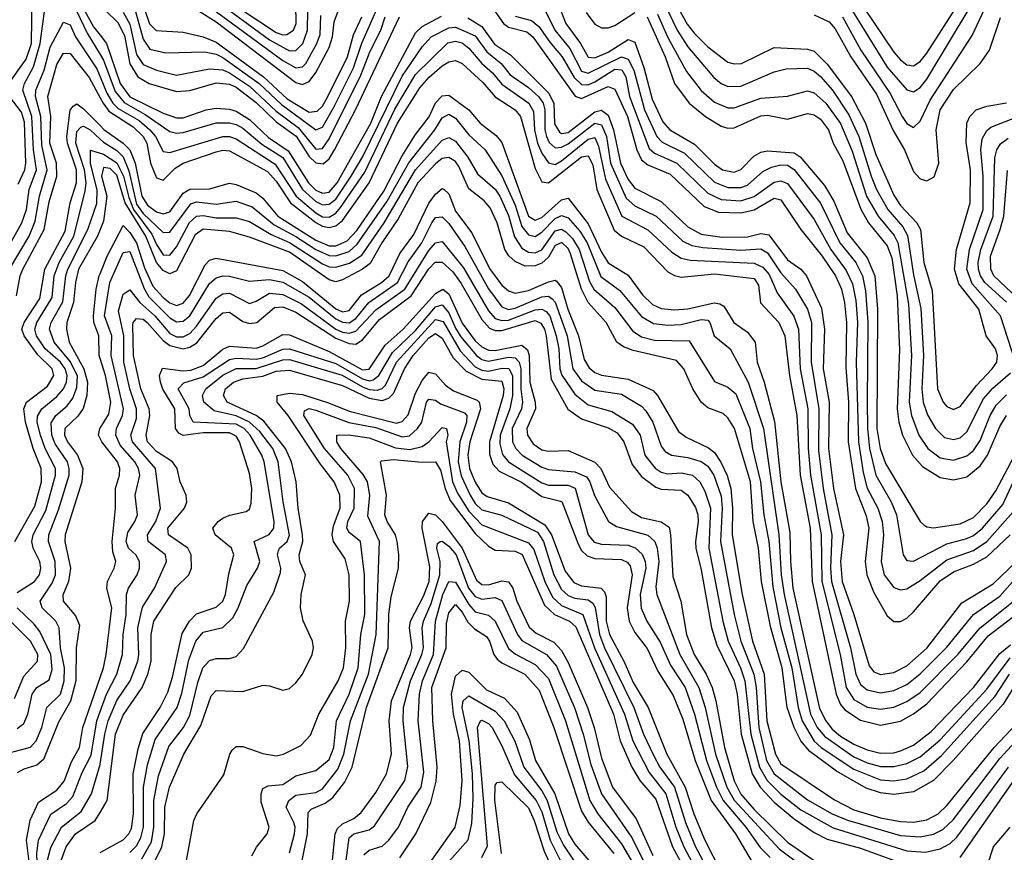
# Model space of a CAD drawing. Header units: inches. Extents: x 501365 to 657855, y 482276 to 547543.
# Tile 630 of 656: x 609758 to 612723, y 505554 to 508062. Entities that reach past the tile are written whole.
import ezdxf

# ---------------------------------------------------------------- set-up
doc = ezdxf.new("R2010")
doc.units = ezdxf.units.IN
doc.header["$MEASUREMENT"] = 0
doc.layers.add('A6500', color=7, linetype='Continuous')
doc.layers.add('A6510', color=7, linetype='Continuous')

msp = doc.modelspace()

# ---------------------------------------------------------------- linework, layer by layer
at = {"layer": 'A6500', "color": 5}
for points, elevation in [([(609725.4, 507870), (609777.4, 507942.6), (609793, 507990), (609796.5, 508210), (609800.6, 508230), (609810, 508240.8), (609830, 508236.6), (609850, 508223), (609942.1, 508110), (609980.2, 508040.2), (610000, 508014.9)], 3280), ([(609690, 507318.8), (609764.2, 507450), (609778.1, 507490), (609786.4, 507550), (609808.8, 507610), (609799.9, 507670), (609794.4, 507770), (609767.7, 507850), (609772.7, 507870), (609799.7, 507920.3), (609819.2, 507990), (609840, 508140), (609850, 508165.9), (609890, 508132.4), (609930, 508086.5), (609961.5, 508021.5), (610000, 507956.6)], 3260), ([(609727.5, 507310), (609786.6, 507410), (609804.7, 507455.3), (609817.3, 507530), (609840.4, 507610), (609824.3, 507684.3), (609821.9, 507770), (609805.5, 507830), (609806.4, 507850), (609831.2, 507910), (609850, 507979.1), (609890, 508054.7), (609910, 508046), (609926, 508010), (609990, 507913.9), (610000, 507890.1)], 3240), ([(609748.5, 507230), (609759.8, 507290), (609767.7, 507310), (609831.3, 507430), (609846.8, 507513.2), (609869.5, 507590), (609868.3, 507630), (609849.1, 507690), (609852, 507770), (609842.7, 507830), (609870, 507926.4), (609890, 507960.8), (609910, 507960.1), (609967.6, 507887.6), (610000, 507826.6)], 3220), ([(609753.3, 507566.7), (609773.5, 507610), (609776.9, 507630), (609772.8, 507752.8), (609762.9, 507782.9), (609727.3, 507830)], 3280), ([(609743.4, 506490), (609803.3, 506596.7), (609823.5, 506670), (609822.8, 506710), (609798.1, 506770), (609775.8, 506850), (609770.2, 506890), (609778.5, 506910), (609841.6, 506958.4), (609860.3, 506990), (609855.8, 507010), (609812.3, 507052.3), (609771.4, 507110), (609764.8, 507130), (609771.3, 507150), (609818.1, 507221.9), (609833.4, 507310), (609895, 507425.1), (609910, 507510), (609929.1, 507570), (609928.9, 507610), (609901.8, 507690), (609899.5, 507710), (609910, 507789.3), (609918.6, 507801.4), (609930, 507808.3), (609950, 507793.8), (610000, 507742.8)], 3180), ([(609750, 506336.8), (609802.4, 506370), (609817.5, 506390), (609821.3, 506410), (609818.5, 506430), (609798.2, 506470), (609794, 506490), (609798.4, 506510), (609836.5, 506583.5), (609866.1, 506690), (609865.7, 506710), (609834.2, 506770), (609820.6, 506810), (609810.6, 506850), (609812, 506868), (609824.5, 506890), (609870, 506926.4), (609889.7, 506950), (609898.6, 506970), (609901.1, 506990), (609894.9, 507010), (609880.5, 507030), (609834.4, 507070), (609808.8, 507110), (609803.6, 507130), (609809.4, 507150), (609855.4, 507224.6), (609861.4, 507290), (609877.1, 507330), (609921.2, 507410), (609954.8, 507545.2), (609957.9, 507570), (609952.8, 507610), (609926.8, 507690), (609930, 507724.6), (609942.4, 507737.6), (609950, 507741.3), (609970, 507730.3), (610000, 507702.1)], 3160), ([(609730, 505854.6), (609790, 505870.1), (609807.2, 505890), (609824.3, 505930), (609840.1, 505990), (609881.3, 506030), (609892.1, 506070), (609893, 506110), (609881, 506170), (609876.7, 506230), (609867.1, 506250), (609825.6, 506290), (609819.2, 506310), (609855.4, 506364.6), (609865.4, 506390), (609865.2, 506430), (609844.2, 506490), (609845.3, 506510), (609875, 506585), (609906.7, 506690), (609907.3, 506710), (609901.5, 506730), (609864.7, 506784.7), (609855, 506810), (609852.6, 506847.4), (609866.5, 506870), (609901.3, 506898.7), (609918.3, 506921.7), (609930, 506954), (609932.3, 506987.7), (609910.9, 507030.9), (609861.6, 507090), (609847.6, 507130), (609852.3, 507150), (609887.6, 507212.4), (609896.5, 507290), (609903, 507310), (609963.4, 507430), (609990, 507508.5), (609990.9, 507549.1), (609971.2, 507628.8), (609971.4, 507668.6), (610000, 507659.8)], 3140), ([(610000, 507430.2), (609991.8, 507410), (609935.3, 507310), (609925.8, 507270), (609920.4, 507210), (609900.1, 507150), (609899.2, 507130), (609906.9, 507090), (609951.5, 507010), (609962, 506970), (609960.4, 506930), (609949.2, 506890.9), (609932.6, 506867.4), (609894.3, 506830), (609893.1, 506810), (609902.3, 506790), (609932.1, 506750), (609948.3, 506710), (609945.2, 506670), (609895.3, 506510), (609894.3, 506490), (609911.1, 506410), (609904.5, 506370), (609888.3, 506328.3), (609888.5, 506310), (609926.4, 506266.5), (609938.3, 506238.3), (609928.2, 506170), (609926.9, 506070), (609910.5, 506009.5), (609874.4, 505945.6), (609830, 505833.2), (609810, 505816.1), (609770, 505804.3), (609750, 505793)], 3120), ([(610000, 507041.6), (609997.3, 507050), (609996.6, 507110), (609981.3, 507150), (609980.5, 507170), (609988, 507250), (609997.6, 507290), (610000, 507296)], 3080), ([(610000, 506800.6), (609995.4, 506810), (609999.3, 506830), (610000, 506831.1)], 3080), ([(609750, 505926.4), (609770, 505941.9), (609782.8, 505970), (609795.7, 506030), (609810, 506050.1), (609846.8, 506073.2), (609855.8, 506104.2), (609851.5, 506150), (609818.9, 506218.9), (609801.5, 506241.5), (609750.6, 506290)], 3160), ([(609742.4, 506017.6), (609770, 506084.2), (609811.4, 506130), (609812.2, 506150), (609790, 506189.9), (609710.1, 506270.1)], 3180), ([(610000, 504830.2), (609930, 504985.1), (609873.7, 505050), (609844.1, 505110), (609784.9, 505190), (609777.2, 505230), (609779.8, 505330), (609768.7, 505390), (609769.8, 505410), (609788.3, 505471.7), (609788.5, 505510), (609778.4, 505590), (609789.1, 505650.9), (609814.8, 505705.2), (609870, 505741.1), (609891.6, 505768.5), (609913.5, 505826.5), (609937.8, 505870), (609948, 505930), (610000, 506080)], 3080), ([(610000, 504889.9), (609950, 504997.4), (609902.4, 505050), (609865.9, 505125.9), (609822.3, 505190), (609814.5, 505214.5), (609808.9, 505310), (609796.3, 505390), (609812.1, 505470), (609810, 505550), (609815, 505590), (609851.3, 505668.7), (609898.8, 505701.2), (609918.1, 505721.9), (609946.1, 505793.9), (609973.4, 505846.6), (609990, 505950), (610000, 505977.7)], 3060), ([(610000, 504942.4), (609966.9, 505010), (609918.3, 505070), (609894.4, 505130), (609858.1, 505190), (609845.8, 505230), (609825.9, 505390), (609841.3, 505530), (609851.7, 505568.3), (609883.4, 505630), (609943.3, 505676.7), (609974.1, 505730), (610000, 505818.1)], 3040), ([(610000, 504982.2), (609982.5, 505022.5), (609947.1, 505070), (609922.8, 505130), (609891.2, 505190), (609876, 505236), (609855.9, 505390), (609868.7, 505491.2), (609897.6, 505570), (609926.1, 505610), (609985.3, 505650), (610000, 505674.2)], 3020)]:
    msp.add_lwpolyline(points, dxfattribs=dict(at, elevation=elevation))
at = {"layer": 'A6510', "color": 5}
for points, elevation in [([(612270, 508144), (612390, 507963.9), (612410, 507940.8), (612430, 507926), (612450, 507923.2), (612470, 507936.1), (612490, 507961.4), (612585.6, 508110)], 3580), ([(610121.5, 508130), (610149, 508049), (610169, 508029), (610250, 508024.1), (610310, 508010.4), (610350, 507993.7), (610491.9, 507890), (610563.7, 507823.7), (610630, 507783), (610653.9, 507786.1), (610670, 507801.5), (610686.3, 507830), (610745.3, 507950), (610763.3, 508016.7), (610788.4, 508070)], 3380), ([(610230.7, 508130.7), (610350, 508055.8), (610590, 507872.2), (610610, 507867.1), (610630, 507875.6), (610650, 507902.3), (610690, 507978.4), (610700.1, 508010), (610704.8, 508055.2), (610725.4, 508110)], 3420), ([(610336.1, 508130), (610510, 508000.8), (610570, 507968.2), (610590, 507969.2), (610610.6, 507990), (610624.9, 508030), (610625.6, 508090)], 3460), ([(611170, 508114.6), (611214.6, 508050), (611230, 508038.9), (611284.9, 508024.9), (611303.6, 508010), (611431.1, 507831.1), (611450, 507824.9), (611530, 507860.9), (611550, 507852.3), (611588.5, 507770), (611616.1, 507670), (611630, 507640.1), (611650, 507624.5), (611716.7, 507596.6), (611819.6, 507499.6), (611862.3, 507482.3), (611930, 507479.8), (611970, 507489.1), (612030, 507524.4), (612050, 507519.7), (612110, 507430.1), (612174.9, 507350), (612214.3, 507290), (612232.7, 507250), (612242, 507210), (612247.9, 507150), (612245.5, 507014.5), (612254.1, 506910), (612253.2, 506790), (612275.1, 506650), (612306.9, 506566.9), (612315.3, 506530), (612304.5, 506430), (612308.7, 506390), (612330, 506336.1), (612370, 506266), (612390, 506249.1), (612410, 506248.7), (612430, 506258.7), (612450, 506278.1), (612530, 506371.1), (612570, 506399), (612630, 506422.2), (612670, 506443.5), (612740.5, 506510)], 3320), ([(611370, 508133), (611402.8, 508050), (611446.9, 507990), (611470, 507949.1), (611490, 507947.3), (611530, 507964.1), (611590, 508001.8), (611610, 507994.5), (611637.9, 507917.9), (611662.5, 507822.6), (611694.4, 507754.4), (611715.8, 507730), (611790, 507686.8), (611850, 507626.2), (611874.3, 507610), (611910, 507602.6), (611930, 507610.1), (611969.1, 507650.9), (611990, 507662.9), (612010, 507666.7), (612090, 507661.2), (612108.4, 507648.4), (612182, 507562), (612210, 507514.7), (612250, 507419.4), (612310, 507344.2), (612333, 507290), (612340.9, 507190), (612339.4, 506830), (612349.4, 506770), (612364.8, 506724.8), (612470, 506550.8), (612480.7, 506540.7), (612490, 506534), (612510, 506531.4), (612590, 506542.9), (612630, 506562.4), (612670, 506603.3), (612697.5, 506642.5), (612770, 506779.4)], 3380), ([(611718.9, 508138.9), (611768.5, 508048.5), (611790, 508020.1), (611830, 507979.6), (611890, 507934.3), (611910, 507928.6), (611932.1, 507930), (612030, 507978.1), (612130, 507972.8), (612150, 507967.4), (612190, 507927.7), (612262.9, 507830), (612304.6, 507750), (612336.2, 507656.2), (612390, 507533.4), (612410, 507502.2), (612460.1, 507450), (612470.4, 507430), (612481.2, 507330), (612506.3, 507246.3), (612522.2, 506950), (612538.6, 506910), (612550, 506896.3), (612570, 506888), (612590, 506896.8), (612639.7, 506960.3), (612686.9, 507010), (612700.2, 507030), (612702.8, 507050), (612696.3, 507070), (612668.9, 507110), (612645.9, 507190), (612586.3, 507266.3), (612573.1, 507310), (612579.4, 507370), (612619.8, 507510), (612621.2, 507610), (612608.3, 507691.7), (612610.5, 507750), (612619.3, 507770), (612638.7, 507790), (612670, 507801.1), (612730, 507811)], 3480), ([(610016.6, 508090), (610053.7, 508053.7), (610073.9, 508013.9), (610089.3, 507929.3), (610113.8, 507890), (610148, 507870), (610230, 507846), (610270, 507848.5), (610350, 507871.9), (610390, 507867.2), (610410, 507858.4), (610470, 507812.3), (610530, 507753.8), (610590.7, 507710.7), (610630, 507649.7), (610650, 507630.4), (610672, 507628), (610690, 507642.3), (610706.4, 507670), (610769.5, 507790.5), (610901.4, 508070)], 3320), ([(610070, 508084.4), (610090, 508048.4), (610110, 507956.6), (610130, 507927.1), (610170.2, 507910), (610230, 507895.1), (610330, 507914.1), (610369.5, 507910.5), (610390, 507902.2), (610450, 507861.8), (610530, 507786.7), (610596.9, 507736.9), (610650, 507671.7), (610670, 507673.7), (610690, 507703.2), (610785.5, 507894.5), (610813.1, 507966.9), (610845.8, 508030), (610858.8, 508070)], 3340), ([(610106.5, 508086.5), (610130, 508003.3), (610150, 507973), (610198.1, 507961.9), (610314.8, 507965.2), (610350, 507957.6), (610370, 507948.3), (610478.7, 507870), (610546.1, 507806.1), (610650, 507730.1), (610670, 507738), (610703.2, 507796.8), (610763.3, 507916.7), (610788.5, 507991.5), (610837.6, 508102.4)], 3360), ([(610324.5, 508104.5), (610550, 507938.5), (610590, 507916.6), (610610, 507920.3), (610619.5, 507930), (610653.1, 507990), (610662.3, 508017.7), (610665.1, 508074.9)], 3440), ([(610405.4, 508105.4), (610530, 508023.4), (610550, 508016.2), (610562.9, 508017.1), (610582.3, 508030), (610590.1, 508050), (610589.1, 508110)], 3480), ([(611330, 508109.6), (611369.6, 508030), (611415, 507975), (611450, 507906.3), (611470, 507900.7), (611570, 507949.7), (611590, 507943.2), (611607.3, 507910), (611640, 507790), (611676.7, 507710), (611693.2, 507693.2), (611759.6, 507659.6), (611850, 507572.5), (611890, 507556.6), (611930, 507556), (611950, 507563.6), (611995.6, 507604.4), (612022.4, 507617.6), (612050, 507624.7), (612070, 507623.2), (612090, 507610.3), (612170, 507509.3), (612227.7, 507390), (612275.6, 507330), (612296.2, 507290), (612305.2, 507245.2), (612312.1, 507152.1), (612309.6, 506910.4), (612310.9, 506830), (612317.4, 506770), (612336.6, 506690), (612382, 506610), (612398.9, 506570), (612418, 506450), (612430, 506432.5), (612450, 506430.6), (612550, 506483.5), (612610, 506499.1), (612630, 506508.6), (612657.5, 506530), (612718.4, 506601.6), (612762.8, 506697.2)], 3360), ([(611463.9, 508083.9), (611490, 508048.4), (611510, 508036.8), (611530, 508036.8), (611550, 508044.7), (611610, 508083.4)], 3420), ([(611699.3, 508110), (611737.8, 508030), (611770, 507980.2), (611848.1, 507888.1), (611870, 507869.7), (611890, 507860.9), (611930, 507861.8), (612030, 507904.9), (612066.6, 507913.4), (612130, 507915.5), (612150, 507906.7), (612170, 507890.9), (612206.1, 507850), (612255, 507775), (612285.2, 507710), (612321.8, 507590), (612338.4, 507550), (612372.7, 507490), (612417.5, 507437.5), (612431.8, 507411.8), (612450, 507293.7), (612472, 507192), (612479.6, 507050), (612475, 506950), (612479, 506910), (612491.5, 506871.5), (612515.6, 506830), (612543.4, 506803.4), (612570, 506796.9), (612590, 506802.8), (612610, 506820.3), (612660.7, 506919.3), (612688.1, 506951.9), (612741.7, 506998.3)], 3460), ([(612235.8, 508070), (612291.3, 507970), (612379.5, 507839.5), (612415.9, 507770), (612430, 507748.7), (612450, 507737.4), (612470, 507755.8), (612500.1, 507819.9), (612626, 508014), (612664.5, 508095.5)], 3540), ([(612264.6, 508090), (612370, 507919.1), (612430, 507850.5), (612450, 507845), (612470, 507857.7), (612490, 507883.1), (612620, 508100)], 3560), ([(610000, 508014.9), (610019.5, 507990), (610060.9, 507870), (610089.9, 507829.9), (610190, 507780.4), (610230, 507766.3), (610250, 507766.5), (610319.5, 507790), (610350, 507795.6), (610390, 507792.8), (610410, 507786.4), (610450, 507761.4), (610506.7, 507706.7), (610566.8, 507666.8), (610627.7, 507570), (610650, 507548.8), (610670, 507539.2), (610690, 507542.7), (610714.3, 507570), (610815, 507750), (610847, 507830), (610950, 508022.5), (610970, 508041.5), (611027.7, 508072.3)], 3280), ([(611107.9, 508067.9), (611150, 508041.6), (611188.2, 507988.2), (611235.6, 507955.6), (611350, 507841.5), (611366.6, 507810), (611368.1, 507748.1), (611383.3, 507723.3), (611390, 507719.3), (611410, 507721.6), (611490, 507784.7), (611510, 507789.2), (611530, 507774.3), (611545.7, 507730), (611566.9, 507630), (611590, 507580.1), (611610, 507554.1), (611690, 507513.8), (611770, 507437.6), (611810, 507415.4), (611873.6, 507406.4), (611950, 507407.9), (611990, 507418.2), (612013.9, 507413.9), (612070, 507338.5), (612110, 507310.3), (612126.9, 507290), (612172.4, 507192.4), (612181.1, 507130), (612178, 507010), (612195.8, 506910), (612194.1, 506770), (612209.1, 506650), (612238.6, 506510), (612230, 506430), (612234.5, 506370), (612269.7, 506270), (612315.6, 506115.6), (612330, 506097.4), (612349.8, 506089.8), (612390, 506095.1), (612430, 506115.3), (612490, 506169.1), (612595.1, 506304.9), (612690, 506362.1), (612830, 506497.5)], 3280), ([(611250, 508072.3), (611299.6, 508059.6), (611321.7, 508041.7), (611354, 507994), (611391.6, 507950), (611427.7, 507887.7), (611450, 507866.2), (611470, 507865.2), (611490, 507874.3), (611550, 507913), (611571.2, 507911.2), (611583.6, 507890), (611594.1, 507830), (611653.8, 507673.8), (611670, 507659.3), (611736.5, 507630), (611830, 507539), (611870, 507520.4), (611930, 507515.8), (611970, 507529), (612030, 507572.3), (612050, 507576.5), (612070, 507568.2), (612150, 507460.3), (612200.9, 507370), (612246.8, 507306.8), (612265.7, 507265.7), (612275.5, 507215.5), (612280.5, 507150), (612277.1, 507030), (612283.7, 506790), (612298.3, 506698.3), (612310.5, 506650.5), (612342.6, 506590), (612355.7, 506550), (612359, 506510), (612352, 506430), (612361.2, 506390), (612390, 506352), (612410, 506344.3), (612430, 506347.7), (612470, 506372.6), (612550, 506434.9), (612630, 506463.4), (612670, 506490), (612750, 506579.9)], 3340), ([(611647.4, 508070), (611701.5, 507950), (611730.1, 507869.8), (611774.5, 507810), (611823.6, 507770), (611870, 507741.4), (611890, 507734.8), (611910, 507735.7), (611990, 507772.2), (612010, 507774.1), (612070, 507762.5), (612130, 507779), (612150, 507775.5), (612170, 507762), (612194, 507730), (612207.4, 507690), (612236.3, 507636.3), (612290.8, 507490.8), (612314.1, 507450), (612370, 507380.4), (612384.7, 507344.7), (612400.4, 507230), (612407.8, 507067.8), (612400.5, 506890), (612405.3, 506850), (612416.6, 506810), (612446.6, 506750), (612476.4, 506716.4), (612530, 506682.6), (612570, 506675.5), (612610, 506685.3), (612650, 506718.2), (612672, 506750), (612710, 506836.4), (612729.9, 506870)], 3420), ([(611678.9, 508078.9), (611710, 508008.6), (611766.2, 507906.2), (611810, 507848.4), (611850, 507813), (611890, 507796.8), (611910, 507796.8), (611990, 507825), (612070, 507831), (612130, 507847.2), (612150, 507841.9), (612185.8, 507810), (612230, 507749.3), (612265.4, 507665.4), (612308.1, 507530), (612343, 507470), (612391.3, 507411.3), (612402.4, 507390), (612434.8, 507205.2), (612443.6, 507050), (612436.8, 506910), (612443.1, 506870), (612465.8, 506810), (612492.3, 506770), (612530, 506742.1), (612570, 506735.2), (612610, 506747.9), (612630, 506763.9), (612650, 506794.1), (612680.1, 506870), (612698.9, 506901.1), (612730, 506931.7)], 3440), ([(612150, 508076.9), (612195.4, 508055.4), (612214.1, 508034.1), (612261, 507950), (612337.7, 507837.7), (612388.1, 507728.1), (612422.1, 507670), (612450, 507605), (612470, 507582.6), (612490, 507576.2), (612511.4, 507588.6), (612525.4, 507630), (612518, 507730), (612530, 507790), (612570, 507851.1), (612650.4, 507930), (612678.9, 507970), (612711.4, 508068.6)], 3520), ([(610000, 507956.6), (610010, 507939.7), (610045.9, 507845.9), (610072.6, 507812.6), (610136.2, 507776.2), (610210, 507725.4), (610230, 507720.4), (610250, 507722.2), (610350, 507750.8), (610390, 507751.3), (610410, 507746), (610430, 507735.1), (610486.8, 507686.8), (610550, 507647.1), (610609.2, 507550), (610650, 507514.2), (610670, 507504.2), (610690, 507506.2), (610710, 507521.7), (610755.9, 507590), (610791.7, 507650), (610910, 507891.8), (610970, 507979.9), (610997, 508010), (611050, 508037.6), (611070, 508039.5), (611130, 508013.4), (611164.7, 507964.7), (611207.9, 507930), (611235.4, 507895.4), (611290, 507857.4), (611320.7, 507830), (611334.5, 507810), (611339.6, 507790), (611339.1, 507730), (611343.9, 507710), (611352.1, 507692.1), (611370, 507675.8), (611390, 507677.7), (611410, 507687.8), (611490, 507750.6), (611510, 507744.9), (611525, 507710), (611537.3, 507630), (611584.3, 507524.3), (611610, 507500.7), (611674.9, 507470), (611755, 507395), (611782, 507382), (611815.5, 507375.5), (611930, 507367.9), (611990, 507371.3), (612010, 507359.5), (612050, 507299.6), (612093.9, 507250), (612130, 507190), (612142.5, 507150), (612141.5, 507030), (612164.6, 506890), (612163.8, 506763.8), (612177.3, 506650), (612203.8, 506510), (612199.7, 506410), (612202.4, 506370), (612259.9, 506170), (612275.7, 506090), (612290, 506059.7), (612310, 506043.2), (612350, 506034.1), (612390, 506041.2), (612430, 506058.9), (612470, 506091.7), (612550, 506172), (612629.8, 506270.2), (612710, 506325.4), (612770, 506394)], 3260), ([(610000, 507890.1), (610020.8, 507840.8), (610038.7, 507810), (610054.6, 507794.6), (610117.9, 507757.9), (610150.1, 507730.1), (610167.2, 507710), (610190, 507664.3), (610210, 507662.2), (610370, 507709.8), (610390, 507709.6), (610410, 507702.8), (610527, 507627), (610591, 507530), (610650, 507479.9), (610670, 507468.1), (610690, 507466.7), (610710, 507479.4), (610723.8, 507496.2), (610797.2, 507602.8), (610887.5, 507792.5), (610950, 507896.7), (611047.6, 507992.4), (611070, 507996.9), (611090, 507992.4), (611110, 507975.8), (611149.4, 507929.4), (611181.9, 507901.9), (611210, 507867.4), (611291.1, 507810), (611305, 507785), (611308.6, 507730), (611317.7, 507690), (611330, 507660.1), (611350, 507630.7), (611370, 507625.5), (611390, 507636.4), (611470, 507702.1), (611490, 507706.6), (611500.9, 507680.9), (611521.9, 507581.9), (611570.9, 507470), (611650, 507428.6), (611722, 507362), (611750, 507343.6), (611777.1, 507337.1), (611970, 507328), (611996.3, 507316.3), (612014.7, 507294.7), (612038.8, 507238.8), (612089.2, 507169.2), (612103, 507130), (612108.8, 507010), (612130.9, 506890), (612132.8, 506770), (612139.6, 506690), (612171.1, 506510), (612173.6, 506370), (612228.5, 506150), (612247, 506050), (612270, 506014.4), (612310, 505990.6), (612350, 505984.9), (612390, 505990.8), (612430, 506007.9), (612470, 506035.6), (612582.7, 506150), (612650, 506230.1), (612750, 506309)], 3240), ([(610000, 507826.6), (610008.8, 507810), (610026.3, 507786.3), (610099.5, 507739.5), (610129.7, 507710), (610140.7, 507690), (610152.1, 507630), (610170, 507585.8), (610190, 507578.3), (610225.8, 507614.2), (610250, 507629.4), (610350, 507664.2), (610370, 507668.5), (610390, 507666.7), (610504.2, 507604.2), (610530, 507575.3), (610573.1, 507510), (610650, 507450.6), (610670, 507439.8), (610690, 507435.8), (610710, 507441.1), (610730, 507457.4), (610810.3, 507570), (610896, 507750), (610963.4, 507856.6), (610991.2, 507888.8), (611030, 507922.4), (611050, 507934.8), (611070, 507938.6), (611090, 507929.7), (611153, 507873), (611190, 507829.2), (611249.7, 507790), (611266.2, 507770), (611310, 507613.8), (611330, 507573), (611350, 507570.3), (611450, 507648.4), (611470, 507651.4), (611484.2, 507624.2), (611496.4, 507550), (611548.3, 507428.3), (611570, 507409.8), (611637.6, 507377.6), (611710, 507302.7), (611730, 507291), (611750, 507286.6), (611850, 507296.8), (611970, 507282.5), (611982.4, 507262.4), (611988.6, 507208.6), (612044.5, 507150), (612061.9, 507110), (612075.9, 506990), (612098.2, 506870), (612108.5, 506690), (612138.6, 506530), (612144.6, 506370), (612216.4, 506030), (612230, 505999.6), (612243.3, 505983.3), (612290, 505951.6), (612350, 505937.2), (612410, 505949.1), (612450, 505971.3), (612490, 506001.5), (612610, 506127.3), (612674.5, 506205.5), (612784.8, 506290)], 3220), ([(610000, 507742.8), (610011.3, 507731.3), (610070, 507690.2), (610090, 507670.3), (610105.9, 507630), (610125.5, 507530), (610142.7, 507502.7), (610170, 507482.8), (610190, 507476.6), (610210, 507482.6), (610250, 507538.9), (610270, 507551.2), (610330, 507552.1), (610390, 507569.2), (610410, 507565.6), (610470, 507540.5), (610490, 507523.8), (610535.7, 507470), (610650, 507397.8), (610690, 507381), (610710, 507380.5), (610744.1, 507395.9), (610772.9, 507427.1), (610854.5, 507545.5), (610910, 507651.5), (610950, 507716.3), (610990.7, 507769.3), (611010, 507810.9), (611030, 507832.1), (611050, 507834.1), (611110, 507790.7), (611145.1, 507750), (611192.9, 507712.9), (611210, 507691.8), (611290.5, 507470), (611310, 507458), (611330, 507465.5), (611390, 507519.7), (611410, 507524.2), (611470, 507446.9), (611510, 507361.6), (611529.7, 507329.7), (611590, 507292.1), (611633.5, 507233.5), (611664.1, 507204.1), (611690, 507192.2), (611730, 507188), (611770, 507190.5), (611849.1, 507209.1), (611866.3, 507206.3), (611878.8, 507198.8), (611908.3, 507150), (611950, 507121), (611972.8, 507090), (611978.4, 507030), (611999.8, 506970), (612031.2, 506851.2), (612049.9, 506670), (612077, 506517), (612078.8, 506430), (612086.6, 506350), (612167, 505987), (612185.2, 505950), (612204.9, 505924.9), (612230, 505903.4), (612270, 505879.4), (612310, 505862.4), (612350, 505852.4), (612390, 505853.9), (612410, 505859.5), (612450, 505876.8), (612502.7, 505917.3), (612630.4, 506050), (612710, 506152.7), (612741.5, 506178.5)], 3180), ([(610000, 507702.1), (610010, 507692.7), (610050, 507667.5), (610069.2, 507649.2), (610086.7, 507606.7), (610110, 507505.7), (610130, 507478.1), (610190, 507421.2), (610210, 507421.6), (610272.9, 507507.1), (610290, 507513.5), (610350, 507506.3), (610410, 507515.4), (610457.7, 507497.7), (610524, 507444), (610590, 507408.9), (610650, 507369.7), (610690, 507352), (610710, 507350.5), (610750, 507363.7), (610774.5, 507385.5), (610864.5, 507515.5), (610930, 507630.3), (611007.9, 507730), (611030, 507766.5), (611050, 507777.1), (611070, 507765.7), (611110, 507715.3), (611159.7, 507670), (611210, 507591.3), (611250, 507503.5), (611270, 507438.8), (611290, 507413.5), (611310, 507408.8), (611330, 507421.9), (611370, 507463.4), (611390, 507472.3), (611410, 507465), (611444.5, 507424.5), (611466.9, 507390), (611508.3, 507288.3), (611565.7, 507245.7), (611630, 507168.1), (611667, 507147), (611710, 507141.4), (611750, 507143.7), (611810, 507158.9), (611830, 507156.5), (611836, 507150), (611849.6, 507109.5), (611897.2, 507070), (611951.3, 506970), (611998.1, 506830), (612044.3, 506510), (612051.3, 506390), (612059.9, 506330), (612139.7, 505970), (612160, 505930), (612182.4, 505902.4), (612270, 505841.5), (612310, 505823.4), (612350, 505812.8), (612390, 505812.5), (612430, 505821.6), (612470, 505841.2), (612530, 505893.1), (612670, 506044.9), (612740.4, 506139.6)], 3160), ([(612756.4, 507030), (612711.8, 507170), (612626.5, 507266.5), (612610.3, 507310), (612617.8, 507370), (612659, 507490), (612659.1, 507590), (612652.4, 507670), (612656.8, 507703.1), (612670, 507728.1), (612682.1, 507737.9), (612782.4, 507777.6)], 3460), ([(610000, 507659.8), (610010, 507656.8), (610050.7, 507630.7), (610070.8, 507590.8), (610086.2, 507526.2), (610100.9, 507490), (610156.2, 507416.2), (610170, 507384.2), (610190, 507353.5), (610210, 507352.9), (610230, 507377.4), (610269.1, 507450.9), (610290, 507469.8), (610310, 507472.2), (610350, 507464.7), (610410, 507465.3), (610450, 507453.7), (610515, 507415), (610570.5, 507390.5), (610670, 507326.8), (610690, 507317.8), (610710, 507316), (610751.3, 507328.7), (610787.9, 507352.1), (610855.7, 507450), (610950.3, 507609.7), (611030, 507698.5), (611050, 507707.4), (611070, 507696.3), (611107.3, 507647.3), (611137.1, 507597.1), (611190, 507551.1), (611203.4, 507530), (611230, 507472), (611247.8, 507407.8), (611270, 507373.6), (611290, 507361.2), (611310, 507359.1), (611330, 507368.9), (611370, 507426.2), (611390, 507431), (611403.1, 507423.1), (611422.6, 507402.6), (611443, 507370), (611473.7, 507273.7), (611487.1, 507250), (611550, 507194.8), (611603.9, 507123.9), (611630, 507106.9), (611670, 507096.6), (611774.4, 507094.4), (611850, 506971.6), (611890, 506955), (611914.5, 506934.5), (611957.1, 506830), (611964.7, 506770), (611988.4, 506670), (611999.1, 506570), (612013.5, 506490), (612026.1, 506353.9), (612050, 506230), (612082.8, 506110), (612102.1, 505990), (612114.6, 505950), (612150, 505889.1), (612171.7, 505870), (612270, 505804.2), (612350, 505772.5), (612390, 505769.2), (612430, 505775.6), (612480.4, 505799.6), (612534.2, 505845.8), (612695.9, 506024.1), (612738.3, 506090)], 3140), ([(612730, 507210.9), (612664.1, 507270), (612651.1, 507290), (612645.2, 507310), (612644.5, 507330), (612652.3, 507370), (612689.6, 507470), (612694.7, 507645.3), (612700.4, 507670), (612711.7, 507688.3), (612734.6, 507705.4)], 3440), ([(612765.6, 506074.4), (612719.5, 506000.5), (612569.3, 505830.7), (612509.4, 505770.6), (612450, 505736.1), (612390, 505727.7), (612350, 505732.9), (612307.1, 505747.1), (612218.2, 505798.2), (612137.8, 505857.8), (612110, 505890), (612089.9, 505929.9), (612069.5, 505990), (612054.2, 506110), (612019.8, 506230), (611992.1, 506370), (611982.7, 506470), (611966.6, 506550), (611958.3, 506670), (611910.4, 506830.4), (611890, 506862.8), (611876, 506876), (611830, 506892.9), (611810.1, 506910), (611784.8, 506950), (611758.4, 507010), (611735.5, 507035.5), (611605, 507065), (611576.1, 507076.1), (611556.6, 507090), (611523.7, 507150), (611469.8, 507209.8), (611450, 507250), (611417, 507357), (611410, 507372.2), (611390.7, 507390.7), (611370, 507381.5), (611350, 507347), (611330, 507328.9), (611310, 507320), (611280, 507319.9), (611250, 507333.6), (611230.5, 507350.5), (611218.6, 507370), (611195.6, 507450), (611175, 507495), (611156.5, 507516.5), (611110, 507551.9), (611080, 507620), (611070, 507635.1), (611050, 507647.1), (611030, 507643.3), (611010, 507627.4), (610956.5, 507570), (610897.7, 507462.3), (610848.2, 507390), (610812.9, 507327.1), (610790, 507310.2), (610730, 507278.7), (610710, 507272.2), (610690, 507278.3), (610570, 507361.5), (610450, 507406.9), (610390, 507424.2), (610310, 507431.1), (610285.9, 507414.1), (610230, 507305.1), (610210, 507296.4), (610190, 507306.6), (610170, 507330.3), (610138, 507410), (610075.1, 507510), (610050, 507593.3), (610030, 507613.1), (610010, 507616.5), (610004.4, 507590), (610020, 507530), (610010, 507454.8), (610000, 507430.2)], 3120), ([(612763.3, 507223.3), (612691.6, 507290), (612682, 507310), (612681.3, 507350), (612711.1, 507430), (612721.3, 507470), (612732.6, 507607.4)], 3420), ([(610000, 507296), (610021.6, 507350), (610070, 507442.1), (610090, 507421.2), (610110, 507389.6), (610134, 507314), (610158.9, 507258.9), (610190, 507225), (610210, 507208.7), (610230, 507200.7), (610250, 507207.8), (610269.1, 507230.9), (610316.7, 507323.3), (610330, 507337.6), (610350, 507343.9), (610550, 507306.2), (610610, 507273.1), (610710, 507191), (610730, 507181.9), (610750, 507185.8), (610787.2, 507232.8), (610847.5, 507270), (610870.1, 507289.9), (610902.6, 507357.4), (610944.9, 507415.1), (610990, 507509.4), (611010, 507536.1), (611030, 507553.2), (611036.4, 507550), (611050, 507537.5), (611070, 507485.3), (611119.4, 507419.4), (611172.6, 507312.6), (611210, 507261.9), (611230, 507244.7), (611250, 507237.8), (611290, 507246.4), (611350, 507272.1), (611370, 507277.1), (611374.4, 507274.4), (611390, 507255.4), (611408.9, 507190), (611440.8, 507110), (611458.3, 507038.3), (611473.3, 507013.4), (611490, 506999.2), (611510, 506990.8), (611590, 506979.5), (611665.3, 506945.3), (611678.8, 506930), (611741.9, 506821.9), (611764.8, 506804.8), (611832.4, 506772.4), (611850, 506758.1), (611869.2, 506729.2), (611888.7, 506688.7), (611899.6, 506650), (611905, 506590), (611903.1, 506510), (611933.3, 506330), (611965.1, 506190), (611999.5, 506090), (612008.1, 505950), (612033.8, 505850), (612050, 505819.9), (612211.9, 505711.9), (612270, 505682.2), (612350, 505657.9), (612410, 505646.2), (612450, 505644.9), (612490, 505651.6), (612523.9, 505670), (612550, 505694.8), (612692.7, 505870), (612759.4, 505940.6)], 3080), ([(610000, 505977.7), (610019, 506030), (610050, 506090), (610067.6, 506150), (610069.7, 506210), (610078.6, 506270), (610079.5, 506330), (610085.6, 506350), (610112.1, 506390), (610119.1, 506410), (610118.7, 506430), (610107.6, 506450), (610085.8, 506470), (610078.5, 506490), (610083.1, 506516.9), (610104.8, 506550), (610112.3, 506570), (610105.8, 506630), (610119.6, 506690), (610115.6, 506710), (610104.5, 506730), (610060, 506780), (610047, 506810), (610049.5, 506830), (610068, 506870), (610070.4, 506890), (610033, 507050), (610035.3, 507110), (610013.8, 507170), (610029.8, 507270), (610070, 507360.1), (610090, 507363.7), (610132.3, 507252.3), (610147.3, 507227.3), (610210, 507163.5), (610230, 507151.8), (610250, 507154), (610270, 507170.1), (610330, 507266.9), (610350, 507284.4), (610370, 507289.8), (610390, 507289.3), (610450, 507274.5), (610510, 507279.1), (610550, 507270.9), (610630, 507225.6), (610710, 507160.5), (610730, 507150.5), (610750, 507149.2), (610770, 507161.8), (610809.8, 507210.2), (610895.3, 507270), (610927.6, 507332.4), (610968.6, 507390), (610998.7, 507450), (611010, 507465.5), (611030, 507467.9), (611050, 507448.1), (611098.6, 507378.6), (611170, 507251.4), (611210, 507197), (611230, 507189.3), (611250, 507192.8), (611330, 507227.4), (611350, 507228.7), (611361.4, 507221.4), (611370.8, 507210.8), (611406.6, 507110), (611423.8, 507010), (611450, 506974.3), (611490, 506945.9), (611570, 506933.9), (611630, 506897.8), (611643.8, 506883.8), (611664.3, 506850), (611690, 506777.4), (611701.6, 506761.6), (611720.8, 506750), (611770, 506742.8), (611810, 506730.8), (611830, 506716.7), (611848.3, 506690), (611870, 506626.5), (611873.4, 506590), (611868.2, 506490), (611909.5, 506270), (611930.1, 506189.9), (611968.9, 506090), (611975.7, 506050), (611983.5, 505930), (612006.6, 505830), (612029.9, 505790), (612130, 505711.7), (612204.9, 505670), (612250.6, 505650.6), (612410, 505605), (612470, 505600), (612510, 505608.3), (612537.6, 505622.4), (612568.7, 505651.3), (612710, 505836), (612790, 505923.5)], 3060), ([(610000, 505818.1), (610000.4, 505819.6), (610013.9, 505910), (610024.5, 505950), (610050, 506010.8), (610090.9, 506070), (610113.6, 506130), (610116.9, 506150), (610113.4, 506230), (610127.3, 506292.7), (610163.5, 506350), (610199.7, 506430), (610197.3, 506450), (610144.5, 506490), (610143.3, 506510), (610168.3, 506550), (610181.7, 506590), (610167.1, 506710), (610098, 506790), (610093.1, 506810), (610110, 506860.7), (610110, 506890), (610089.8, 506949.8), (610071.4, 507030), (610071.4, 507110), (610055, 507185), (610070, 507235.3), (610078.5, 507241.5), (610090, 507248.2), (610119.9, 507210), (610164.8, 507170), (610210, 507116.3), (610230, 507106.3), (610250, 507107), (610270, 507116.9), (610290, 507138.3), (610350, 507223), (610370, 507236.3), (610390, 507238.1), (610450, 507207.1), (610470, 507213.5), (610510, 507238), (610550, 507234.4), (610606.2, 507206.2), (610710, 507129.9), (610730, 507120.5), (610750, 507117.6), (610770, 507123.9), (610830, 507187.6), (610917.7, 507250), (610990, 507366.7), (611010, 507390.1), (611030, 507393.5), (611094.8, 507314.8), (611170, 507185.3), (611190, 507161.9), (611210, 507156), (611230, 507157.2), (611310, 507188.2), (611330, 507190.2), (611343.1, 507183.1), (611354.5, 507170), (611373.8, 507110), (611381.4, 507070), (611384.8, 507010), (611390.6, 506990.6), (611430, 506934), (611470, 506901.8), (611541.3, 506881.3), (611603.7, 506843.7), (611626, 506810), (611640.6, 506750), (611671.2, 506711.2), (611690, 506699.2), (611710, 506694.2), (611750, 506697), (611784.1, 506690), (611805.7, 506670), (611821.5, 506641.5), (611838.7, 506590), (611833.4, 506470), (611875.7, 506250), (611891.6, 506190), (611928.8, 506110), (611942.1, 506070), (611959.7, 505910), (611985.8, 505810), (612008.8, 505770), (612050, 505729.4), (612110, 505681.4), (612207.4, 505627.4), (612430, 505558.8), (612485.4, 505554.6), (612530, 505564.5), (612559.6, 505580.4), (612580.1, 505599.9), (612735.2, 505810)], 3040), ([(610000, 505674.2), (610021.7, 505710), (610046.4, 505910), (610070, 505967.3), (610127.1, 506050), (610143.4, 506090), (610154.1, 506130), (610153.6, 506210), (610161.6, 506250), (610228.6, 506351.4), (610266.8, 506390), (610275.6, 506410), (610274.4, 506450), (610263.8, 506470), (610205.6, 506510), (610204.2, 506530), (610254.3, 506590), (610260.9, 506610), (610258.9, 506630), (610241, 506670), (610231.7, 506710), (610218.1, 506730), (610170, 506761.3), (610143.1, 506790), (610138.9, 506810), (610150.3, 506870), (610147.7, 506890), (610122.5, 506950), (610100.8, 507050), (610098.3, 507141.7), (610099.4, 507150), (610110, 507162), (610130, 507159.4), (610141.9, 507150), (610190, 507095.2), (610210, 507080), (610250, 507070.9), (610270, 507075.3), (610291.2, 507088.8), (610350, 507161.4), (610370, 507179.3), (610390, 507180.9), (610430, 507153), (610450, 507146.3), (610472, 507150), (610525.3, 507194.7), (610550, 507197.3), (610590, 507180.8), (610710, 507102.8), (610750, 507086.8), (610770, 507084.9), (610790, 507097.7), (610841.5, 507158.5), (610936.7, 507230), (610990, 507310.9), (611009, 507331), (611011.9, 507331.9), (611030, 507331.7), (611062, 507302), (611087.3, 507267.3), (611150, 507159.2), (611173.1, 507133.1), (611190, 507125.8), (611210, 507125.7), (611310, 507155.8), (611327.8, 507147.8), (611338.4, 507130), (611343.4, 507110), (611358.8, 506978.8), (611408.8, 506888.8), (611450, 506859.1), (611530, 506832.2), (611557.6, 506817.6), (611576.9, 506790), (611602.2, 506722.2), (611630, 506685.9), (611673.4, 506653.5), (611690, 506647.9), (611750, 506644.2), (611770, 506629.7), (611792.8, 506592.8), (611800.5, 506570), (611801.5, 506550), (611792.8, 506490), (611794.1, 506470), (611810, 506405.2), (611841.2, 506230), (611857.8, 506177.8), (611909.2, 506070), (611918.4, 506030), (611930.6, 505910), (611963.5, 505790), (611987.4, 505750), (612030, 505705.4), (612090, 505654.3), (612150, 505613.4), (612190, 505593.8), (612290, 505566.8), (612450, 505508.5)], 3020), ([(610000, 505553.2), (610070, 505591.7), (610086.7, 505610), (610094.2, 505625.8), (610100.4, 505670), (610099.6, 505790), (610114.5, 505865.5), (610128.5, 505911.5), (610181.1, 505990), (610204, 506036), (610218.3, 506081.7), (610247, 506213), (610268.8, 506250), (610290, 506272.7), (610350, 506291.8), (610369.6, 506310), (610378.2, 506330), (610387.5, 506392.5), (610402.8, 506450), (610395.5, 506470), (610347, 506510), (610339.9, 506530), (610355.2, 506550), (610370, 506560.8), (610390, 506569.7), (610440, 506580), (610450, 506587.4), (610454.9, 506605.1), (610456.8, 506650), (610450, 506695.1), (610419.5, 506790), (610410, 506807.2), (610390, 506816.9), (610310, 506817), (610250, 506809.6), (610236.8, 506816.8), (610227, 506830), (610225, 506890), (610188.7, 506948.7), (610181.7, 506970), (610179.3, 506990), (610187.8, 507012.2), (610250, 507003.9), (610273.4, 507006.6), (610310, 507020.5), (610370, 507069.2), (610390, 507078.4), (610470, 507072.3), (610490, 507079), (610550, 507113.3), (610570, 507112.5), (610690, 507062.5), (610790, 507007.5), (610810, 507008.7), (610858.5, 507081.5), (610913, 507130), (611010, 507237.2), (611032, 507250), (611050, 507236.1), (611090, 507148.1), (611130, 507094.5), (611150, 507076.5), (611170, 507066.8), (611190, 507065), (611270, 507081), (611287, 507067), (611291.9, 507050), (611293.7, 506970), (611310.2, 506910), (611311.6, 506890), (611285.3, 506830), (611287.5, 506810), (611304, 506784), (611330, 506766.2), (611350, 506762.6), (611410, 506764.1), (611489.5, 506729.5), (611508.5, 506710), (611533.9, 506653.9), (611600.7, 506580.7), (611630, 506562.5), (611690, 506549.1), (611713.3, 506533.3), (611718.3, 506510), (611724.4, 506384.4), (611749, 506310), (611766.3, 506210), (611789, 506150), (611825.5, 506090), (611842.9, 506050), (611854.5, 506010), (611880.1, 505870), (611909.6, 505769.6), (611930, 505729.2), (611970, 505682.4), (612070, 505584.8), (612150, 505529.2)], 2980), ([(610090, 505553.4), (610110, 505573.6), (610122.7, 505597.3), (610130.6, 505630), (610130.8, 505750), (610142.5, 505817.5), (610166.1, 505893.9), (610231.7, 505990), (610246.3, 506033.7), (610266.8, 506133.2), (610288.6, 506190), (610310, 506216.5), (610370, 506230.9), (610399.7, 506260.3), (610416, 506290), (610442.2, 506357.8), (610474.3, 506410), (610480.6, 506430), (610464.1, 506490), (610509, 506511), (610523.3, 506530), (610524.3, 506550), (610494.6, 506730), (610487.6, 506750), (610452.1, 506810), (610433.6, 506830), (610410, 506843.1), (610280.7, 506850), (610270.2, 506870), (610268.4, 506890), (610235.4, 506950), (610251.9, 506968.1), (610310, 506985.9), (610390, 507038.5), (610410, 507042.3), (610470, 507038.9), (610490, 507042.8), (610550, 507069), (610570, 507070.4), (610710, 507025.9), (610790, 506980.3), (610810, 506974.4), (610822.9, 506977.1), (610839.4, 506990), (610880.6, 507059.4), (610950, 507125.7), (611010, 507196.5), (611030, 507202.6), (611050, 507179.2), (611070, 507133), (611086.8, 507106.8), (611133.5, 507050), (611150, 507038.4), (611170, 507033.2), (611230, 507045.7), (611250, 507043.2), (611261.9, 507030), (611266.9, 507010), (611267, 506950), (611272.2, 506910), (611269.1, 506890), (611241.2, 506830), (611242.5, 506790), (611251.8, 506770), (611271.5, 506750), (611330, 506713.8), (611350, 506707.3), (611430, 506699.9), (611465.1, 506685.1), (611474.9, 506670), (611488.9, 506628.9), (611531.5, 506550), (611555.4, 506535.4), (611649.2, 506509.2), (611670.3, 506490), (611677.7, 506470), (611682.4, 506430), (611673.8, 506353.8), (611676.7, 506330), (611746.3, 506150), (611803.6, 506050), (611822.1, 505990), (611853.6, 505850), (611887.5, 505750), (611910, 505711), (612044.7, 505564.7), (612130, 505499.8)], 2960), ([(610125.4, 505534.7), (610154.6, 505585.4), (610161.9, 505630), (610161.5, 505710), (610175.6, 505784.4), (610207, 505873), (610251.3, 505930), (610270, 505966.1), (610294.2, 506065.8), (610309.9, 506110), (610330, 506131.6), (610350, 506137.5), (610390, 506137.3), (610410, 506143.9), (610432.2, 506167.8), (610523, 506337), (610543.6, 506396.4), (610544.5, 506410), (610534.3, 506450), (610537.6, 506462.4), (610540.5, 506470), (610563.2, 506490), (610570.8, 506509.2), (610551.5, 506610), (610536.3, 506730), (610520, 506770), (610481.1, 506821.1), (610449.7, 506850), (610410, 506868.4), (610343.4, 506883.4), (610312.6, 506910), (610308.5, 506930), (610318.5, 506950), (610370, 506991.2), (610410, 507011), (610470, 507010.8), (610550, 507036.8), (610570, 507038), (610729.3, 506990.7), (610790, 506956.3), (610810, 506948), (610834.3, 506945.7), (610849.4, 506950.6), (610859.1, 506960.9), (610892.9, 507030), (611010, 507158.7), (611033, 507153), (611084.4, 507064.4), (611130, 507016.2), (611150, 507005.9), (611170, 507003), (611210, 507011.8), (611231.3, 507011.3), (611242.2, 506990), (611241.6, 506930), (611233.7, 506890), (611205, 506810), (611204.2, 506784.2), (611212.1, 506752.1), (611230.4, 506730), (611330, 506667.2), (611350, 506660), (611410, 506659.8), (611430.7, 506650.7), (611469.8, 506510), (611488.4, 506488.4), (611510, 506481.8), (611590, 506479.5), (611611.4, 506471.4), (611632.4, 506452.4), (611641.9, 506430), (611643.4, 506410), (611626.2, 506330), (611629.3, 506289.3), (611646.2, 506250), (611686.8, 506186.8), (611718, 506118), (611761.7, 506050), (611790, 505970), (611826.1, 505830), (611856.2, 505750), (611876.6, 505710), (611944.7, 505630), (611988.1, 505568.1), (612017.9, 505537.8)], 2940), ([(610160.5, 505519.5), (610186.1, 505570), (610194, 505610), (610195.5, 505690), (610209.5, 505750), (610252, 505850), (610303.7, 505936.3), (610334.7, 506025.3), (610350, 506041), (610430, 506038.5), (610490, 506057.2), (610510, 506055.5), (610550, 506042.3), (610570, 506047.3), (610590, 506064), (610609.6, 506090), (610638.2, 506150), (610642.3, 506170), (610639.7, 506190), (610611.3, 506251.3), (610603.4, 506290), (610605.4, 506330), (610618.4, 506390), (610601.1, 506430), (610599.2, 506450), (610610.3, 506489.7), (610610, 506510), (610596.3, 506590), (610590.2, 506670), (610576.5, 506730), (610558.5, 506770), (610492.8, 506852.8), (610469.9, 506870), (610383, 506910), (610371.5, 506930), (610377.5, 506950), (610401.7, 506970), (610430, 506979.9), (610490, 506987.9), (610530, 507002.7), (610570, 507006.6), (610730, 506960), (610810, 506922), (610850, 506915.1), (610870, 506921.8), (610883.9, 506936.1), (610917.1, 507010), (610942.6, 507050), (610990, 507103.4), (611010, 507116.2), (611030, 507102.9), (611063.3, 507043.3), (611102.9, 507002.9), (611150, 506978.8), (611210, 506972.9), (611215.8, 506950), (611213.7, 506930), (611172.6, 506790), (611172.8, 506752.8), (611182.7, 506722.7), (611201.8, 506701.8), (611269, 506669), (611330, 506625.7), (611390.7, 506610.7), (611440.4, 506480.4), (611450, 506462.8), (611467.1, 506447.1), (611490, 506438.6), (611570, 506435.5), (611587.8, 506427.8), (611596.8, 506416.8), (611601.9, 506390), (611587.6, 506290), (611593.8, 506250), (611610, 506216), (611647.3, 506167.3), (611679.2, 506099.2), (611726.3, 506026.4), (611754.8, 505954.8), (611791.6, 505830), (611840.6, 505710), (611914, 505610), (611964, 505524)], 2920), ([(610000, 506831.1), (610026.1, 506873.9), (610032.8, 506910), (610016.5, 506990), (610000, 507041.6)], 3080), ([(610253.2, 505490), (610282.5, 505650), (610290.9, 505670), (610372.7, 505787.3), (610390.4, 505849.6), (610398.1, 505861.9), (610410, 505873), (610430, 505872.7), (610490, 505851.3), (610530, 505844.2), (610552.1, 505850), (610604.2, 505875.8), (610633.3, 505906.7), (610659.1, 505970), (610717.1, 506070), (610732.6, 506110), (610740.2, 506170), (610739.4, 506250), (610751.1, 506310), (610750.4, 506390), (610737.8, 506437.8), (610702.7, 506490), (610699.3, 506510), (610703.1, 506536.9), (610722.8, 506590), (610721.7, 506630), (610705.4, 506670), (610663.5, 506723.5), (610566.3, 506870), (610533.7, 506910), (610533.3, 506930), (610570, 506936.8), (610610, 506932.6), (610688, 506908), (610750, 506882.2), (610893, 506847), (610910, 506851.5), (610927.9, 506872.1), (610950, 506936.9), (610970, 506975.2), (610990, 506999.9), (611010, 506995), (611040.6, 506960.6), (611063.9, 506943.9), (611136, 506916), (611141.7, 506910), (611145.6, 506890), (611113.1, 506790), (611107.9, 506750), (611112.6, 506710), (611130, 506668.7), (611150, 506636.4), (611165.7, 506625.7), (611230, 506606.6), (611339.8, 506539.8), (611359.7, 506510), (611400.8, 506400.8), (611426.4, 506366.4), (611450, 506356.2), (611509.2, 506349.2), (611518.7, 506338.7), (611523.8, 506323.8), (611524.5, 506250), (611534.4, 506210), (611577.4, 506130), (611605.6, 506065.6), (611650.3, 505990), (611707.2, 505850), (611761.8, 505750), (611787.8, 505670), (611821, 505590), (611870, 505494)], 2880), ([(610457, 505543), (610470.6, 505569.4), (610503.5, 505610), (610509.7, 505630), (610484.9, 505704.9), (610485, 505730), (610490, 505745.7), (610506, 505754), (610550, 505758.1), (610590, 505784.1), (610650, 505800.3), (610690, 505833.6), (610703.5, 505870), (610711.5, 505950), (610750.2, 506030), (610777.5, 506110), (610785.5, 506210), (610797.4, 506270), (610795.8, 506390), (610784.7, 506490), (610750, 506517.5), (610742.9, 506530), (610745.7, 506550), (610765.1, 506590), (610765.8, 506650), (610746.1, 506690), (610675.8, 506770), (610613.8, 506870), (610615.9, 506884.1), (610629.5, 506890.5), (610650, 506886), (610748.8, 506848.8), (610830, 506833.4), (610910, 506805.3), (610931.4, 506808.6), (610956.4, 506830), (610969.4, 506850), (610983.5, 506910), (610990, 506919.1), (611010, 506915.5), (611025.2, 506905.2), (611097.8, 506877.8), (611104.1, 506870), (611103.2, 506850), (611083, 506790), (611078.8, 506730), (611087.5, 506687.6), (611114.6, 506630), (611130, 506604.3), (611150, 506585.1), (611210, 506569.1), (611317.7, 506517.7), (611335.7, 506490), (611366.3, 506390), (611390, 506345.5), (611410, 506327.1), (611430, 506319.7), (611470, 506314.3), (611484.4, 506304.4), (611490.9, 506290.9), (611503.7, 506210), (611519.4, 506170), (611607.5, 505990), (611636.4, 505910), (611666.7, 505846.7), (611686.1, 505810), (611729.7, 505749.7), (611763.3, 505643.3), (611792.9, 505570), (611850, 505463.7)], 2860), ([(610570, 505552.4), (610585.5, 505610), (610587.8, 505630), (610583.5, 505643.5), (610560.2, 505690), (610568, 505710), (610590, 505726.2), (610650, 505734.5), (610670, 505745.5), (610716.1, 505803.9), (610734.5, 505850), (610753.7, 505950), (610808.1, 506090), (610831.9, 506210), (610841.5, 506490), (610806.8, 506566.8), (610812.6, 506630), (610805.8, 506670), (610792, 506692), (610724.7, 506770), (610713.4, 506790), (610712.8, 506810), (610748.5, 506811.5), (610810, 506802.5), (610890, 506772.1), (610933, 506767), (610970, 506776.4), (610990.4, 506790), (611030, 506833.6), (611043.1, 506830), (611047.3, 506810), (611042.7, 506790), (611061.5, 506670), (611076.1, 506636.1), (611110, 506581.8), (611150, 506540.2), (611290, 506486.2), (611305.8, 506465.8), (611339.1, 506370), (611362.8, 506322.8), (611390, 506297.3), (611454.2, 506270), (611488.8, 506170), (611579.4, 505970), (611604.8, 505890), (611654, 505794), (611703.7, 505730), (611733.7, 505630), (611758, 505570), (611870, 505359.3)], 2840), ([(610000, 506080), (610010.4, 506110), (610018.6, 506150), (610035, 506290), (610020.4, 506350), (610022.6, 506370), (610042.6, 506410), (610047.2, 506430), (610038.6, 506458.6), (610035.9, 506490), (610046.4, 506590), (610046.1, 506650), (610058.3, 506690), (610059.3, 506710), (610052.4, 506730), (610005.2, 506790), (610000, 506800.6)], 3080), ([(610605.8, 505514.2), (610625, 505610), (610626.7, 505673.3), (610636.1, 505683.9), (610678.1, 505701.9), (610701.1, 505718.9), (610736, 505764), (610759.2, 505810), (610802.7, 505990), (610867.1, 506170), (610869.2, 506270.8), (610876.9, 506323.1), (610898.6, 506410), (610900, 506450), (610895.1, 506490), (610889.2, 506510), (610864.7, 506550), (610857.8, 506570), (610862.4, 506630), (610844.6, 506730), (610847.4, 506732.6), (610883.2, 506736.8), (610970, 506728.6), (611010.2, 506730.2), (611025.2, 506705.2), (611038.9, 506650), (611053.8, 506613.8), (611130, 506514), (611170, 506475.6), (611190, 506463.8), (611250, 506461.3), (611270.9, 506450.9), (611338.2, 506298.2), (611368.5, 506270), (611413.4, 506250), (611432.7, 506232.7), (611546.3, 505970), (611566.3, 505890), (611601.8, 505810), (611625.4, 505770), (611673.6, 505713.6), (611723.4, 505570), (611810.7, 505410)], 2820), ([(610700, 505530), (610708.1, 505610), (610714.9, 505625.1), (610730, 505639.2), (610764.1, 505655.9), (610786.5, 505673.5), (610830, 505734.2), (610862.8, 505790), (610877.9, 505850), (610870.6, 505950), (610877.7, 506010), (610935.1, 506150), (610939.7, 506170), (610932.3, 506230), (610934.4, 506250), (610974.3, 506325.7), (610991, 506370), (610993.3, 506413.3), (610969.6, 506530), (610971.1, 506550), (610990, 506575.2), (611010, 506570.3), (611030, 506550.3), (611090.1, 506470.1), (611133.6, 506373.6), (611150, 506361), (611170, 506359.5), (611210, 506372), (611230, 506368.8), (611242.9, 506350), (611255.4, 506310), (611292.3, 506232.3), (611313.5, 506213.5), (611366.5, 506186.5), (611390, 506162.1), (611410, 506125.6), (611467.6, 505990), (611488.1, 505930), (611510, 505837.8), (611543.3, 505750), (611614.9, 505654.9), (611664.3, 505544.3)], 2780), ([(610741.1, 505530), (610750, 505597.3), (610764.2, 505610), (610810, 505621.1), (610826.2, 505633.8), (610917.7, 505770), (610927.3, 505812.7), (610912.6, 505950), (610913.9, 505990), (610935, 506070), (610969.4, 506150), (610973.7, 506170), (610970.1, 506230), (610974.3, 506250), (610997.1, 506302.9), (611023.1, 506390), (611024.3, 506430), (611014.6, 506470), (611016.3, 506483.7), (611024.4, 506490), (611030, 506491.4), (611050, 506475.6), (611072.7, 506450), (611109, 506350), (611130, 506324.3), (611150, 506315.9), (611190, 506320.9), (611210, 506312.2), (611257.4, 506210), (611270, 506191.5), (611344, 506150), (611374.3, 506114.3), (611430, 505987.3), (611455.1, 505910), (611478.2, 505818.2), (611509.6, 505729.6), (611599.9, 505599.9), (611645.5, 505510)], 2760), ([(610794.2, 505545.8), (610810, 505559.9), (610850, 505572.7), (610869.1, 505590.9), (610898.3, 505630), (610926.4, 505690), (610966.5, 505750), (610975, 505795), (610957.7, 505950), (610961.5, 506030), (610970.6, 506070), (611004.2, 506150), (611010.4, 506250), (611032.5, 506330), (611050, 506369.7), (611070, 506367.2), (611110, 506300.6), (611130, 506278.1), (611170, 506268.2), (611190, 506250.6), (611230, 506168.1), (611250.7, 506150.7), (611310, 506119.6), (611350, 506077.6), (611401.6, 505950), (611474.7, 505710), (611499.4, 505670), (611570, 505579.9), (611670, 505410)], 2740), ([(610903.2, 505536.8), (610950.5, 505610), (610995.7, 505704.3), (611011.8, 505768.2), (611014.9, 505810), (611001.6, 505950), (610998.9, 506050), (611042.6, 506170), (611043, 506243), (611050, 506275.7), (611070, 506299.9), (611090, 506277.2), (611107.5, 506247.5), (611127.5, 506227.5), (611164.1, 506204.1), (611172.9, 506190), (611185.4, 506150), (611195.6, 506135.6), (611210, 506124.3), (611278.9, 506090), (611322.6, 506042.6), (611366, 505930), (611450, 505677.8), (611470, 505644.7), (611547.5, 505550)], 2720), ([(610999, 505530), (611068.9, 505630), (611084.9, 505695.1), (611090.6, 505770), (611082.7, 505890), (611064.4, 505970), (611058, 506030), (611070, 506084.5), (611090, 506102.9), (611110, 506096.6), (611163.6, 506043.6), (611218.2, 506018.2), (611256.3, 505976.3), (611293, 505893), (611311.1, 505830), (611369.7, 505729.7), (611410.4, 505610), (611430, 505578.7), (611490, 505507.8)], 2680), ([(611036.1, 505510), (611108.2, 505591.8), (611119.5, 505640.5), (611123.8, 505716.2), (611121.4, 505790), (611111.2, 505890), (611090.4, 505989.6), (611093.7, 506010), (611110, 506025.3), (611190, 505979.1), (611216.6, 505950), (611249.1, 505889.1), (611276.6, 505810), (611330, 505739.4), (611346.2, 505710), (611375.9, 505615.9), (611395.1, 505575.1), (611425.7, 505530)], 2660), ([(611150, 505538.4), (611166.7, 505573.3), (611136.2, 505930), (611145.4, 505950), (611150, 505951.9), (611170, 505942.1), (611180.5, 505930), (611210, 505875.1), (611247.7, 505787.7), (611313.5, 505710), (611330, 505675.4), (611355.7, 505590), (611390, 505522)], 2640), ([(612590, 505538.6), (612775.4, 505804.6)], 3020), ([(611208.4, 505550), (611188.6, 505711.4), (611190, 505756.4), (611196, 505764), (611210, 505766.5), (611290, 505687.4), (611307, 505650), (611337, 505557), (611362.5, 505502.5)], 2620), ([(612670.5, 505509.5), (612691, 505570), (612740.7, 505630)], 2980)]:
    msp.add_lwpolyline(points, dxfattribs=dict(at, elevation=elevation))

doc.saveas('drawing.dxf')
